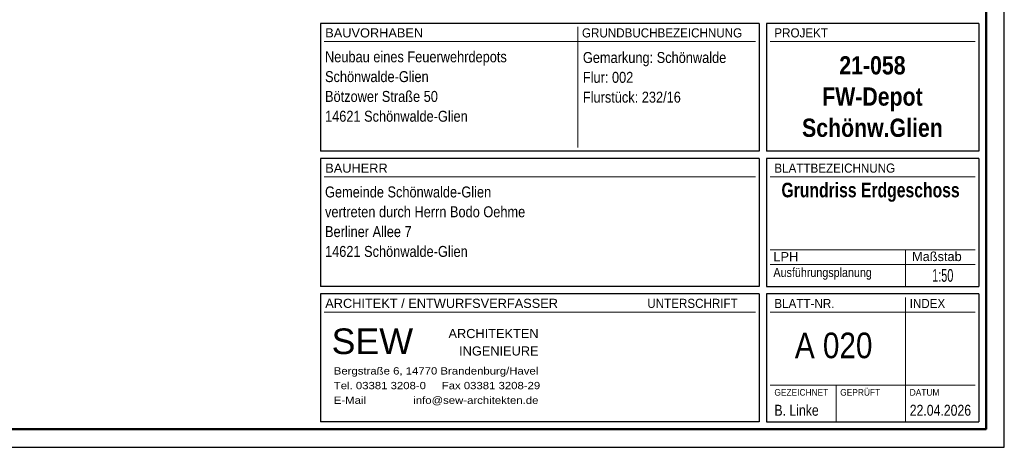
# Model space of a CAD drawing. Header units: metres. Extents: x 1306 to 1412, y -79 to 41.
# Tile 575 of 656: x 1392.38 to 1405.84, y -41.62 to -35.77. Entities that reach past the tile are written whole.
import ezdxf

# ---------------------------------------------------------------- set-up
doc = ezdxf.new("R2010")
doc.units = ezdxf.units.M
doc.linetypes.add('AUSGEZOGEN', pattern=[0])
doc.layers.add('XR$1$Legende', color=4, linetype='AUSGEZOGEN', lineweight=13)
doc.layers.add('XR$1$Wand', color=1, linetype='AUSGEZOGEN', lineweight=50)
doc.styles.add('ARIAL', font='arial.ttf')

msp = doc.modelspace()

# ---------------------------------------------------------------- linework, layer by layer
at = {"layer": 'XR$1$Legende', "color": 4, "linetype": 'AUSGEZOGEN', "lineweight": 25, "transparency": 33554687}
for p, q in [((1396.4934, -35.8231), (1396.4934, -37.5731)), ((1402.4934, -35.8231), (1396.4934, -35.8231)), ((1405.4934, -35.8231), (1402.5934, -35.8231)), ((1402.4934, -37.5731), (1396.4934, -37.5731)), ((1396.4934, -37.6731), (1396.4934, -39.4231)), ((1405.4934, -37.5731), (1402.5934, -37.5731)), ((1396.4934, -39.5231), (1396.4934, -41.2731))]:
    msp.add_line(p, q, dxfattribs=at)
at = {"layer": 'XR$1$Legende', "color": 6, "linetype": 'AUSGEZOGEN', "lineweight": 25, "transparency": 33554687}
for p, q in [((1402.4934, -35.8231), (1402.4934, -37.5731)), ((1402.5934, -35.8231), (1402.5934, -37.5731)), ((1405.4934, -35.8231), (1405.4934, -37.5731)), ((1402.4934, -37.6731), (1396.4934, -37.6731)), ((1402.4934, -37.6731), (1402.4934, -39.4231)), ((1405.4934, -37.6731), (1402.5934, -37.6731)), ((1402.5934, -37.6731), (1402.5934, -39.4231)), ((1405.4934, -37.6731), (1405.4934, -39.4231)), ((1402.4934, -39.4231), (1396.4934, -39.4231)), ((1402.5934, -39.4231), (1405.4934, -39.4231)), ((1402.4934, -39.5231), (1396.4934, -39.5231)), ((1402.4934, -39.5231), (1402.4934, -41.2731)), ((1405.4934, -39.5231), (1402.5934, -39.5231)), ((1402.5934, -39.5231), (1402.5934, -41.2731)), ((1405.4934, -39.5231), (1405.4934, -41.2731)), ((1402.4934, -41.2731), (1396.4934, -41.2731)), ((1402.5934, -41.2731), (1405.4934, -41.2731))]:
    msp.add_line(p, q, dxfattribs=at)
msp.add_lwpolyline([(1333.8434, -41.6231), (1405.8434, -41.6231), (1405.8434, -6.6231), (1333.8434, -6.6231), (1333.8434, -41.6231)], close=True, dxfattribs=at)
at = {"layer": 'XR$1$Legende', "color": 1, "linetype": 'AUSGEZOGEN', "lineweight": 50, "transparency": 33554687}
msp.add_lwpolyline([(1334.8434, -41.3731), (1405.5934, -41.3731), (1405.5934, -6.8731), (1334.8434, -6.8731), (1334.8434, -41.3731)], close=True, dxfattribs=at)
at = {"layer": 'XR$1$Wand', "color": 4, "linetype": 'AUSGEZOGEN', "lineweight": 13, "transparency": 33554687}
for p, q in [((1400.0134, -35.8731), (1400.0134, -37.5231)), ((1402.4434, -36.0731), (1396.5434, -36.0731)), ((1405.4434, -36.0731), (1402.6434, -36.0731)), ((1402.4434, -37.9231), (1396.5434, -37.9231)), ((1405.4434, -37.9231), (1402.6434, -37.9231)), ((1402.6434, -38.9231), (1405.4434, -38.9231)), ((1404.4934, -38.9231), (1404.4934, -39.4231)), ((1402.6434, -39.1231), (1405.4434, -39.1231)), ((1404.4934, -39.5731), (1404.4934, -41.2731)), ((1402.4434, -39.7731), (1396.5434, -39.7731)), ((1405.4434, -39.7731), (1402.6434, -39.7731)), ((1405.4434, -40.7731), (1402.6434, -40.7731)), ((1403.5434, -40.7731), (1403.5434, -41.2731))]:
    msp.add_line(p, q, dxfattribs=at)

# ---------------------------------------------------------------- texts
at = {"layer": 'XR$1$Legende', "color": 4, "linetype": 'AUSGEZOGEN', "lineweight": 25, "transparency": 33554687, "style": 'ARIAL'}
for s, insert, char_height, width, attachment_point in [('\\W1.00;BAUVORHABEN', (1396.56, -36.0178), 0.125, 1.406431, 7), ('\\W0.91;GRUNDBUCHBEZEICHNUNG', (1400.07, -36.0178), 0.125, 2.25404, 7), ('\\W0.91;PROJEKT', (1402.7, -36.0178), 0.125, 0.789746, 7), ('\\W1.00;BAUHERR', (1396.56, -37.8678), 0.125, 0.921077, 7), ('\\W0.91;BLATTBEZEICHNUNG', (1402.7, -37.8678), 0.125, 1.710349, 7), ('\\A1;{\\fArial|i0|b1;\\H0.200000;\\W0.769231;\\C4;Grundriss Erdgeschoss}\\P', (1404.015, -38.1344), 0.2, 2.525077, 5), ('\\W1.00;LPH', (1402.6869, -39.0771), 0.125, 0.404243, 7), ('\\W1.00;Maßstab', (1404.5821, -39.0771), 0.125, 0.743807, 7), ('\\W0.84;Ausführungsplanung', (1402.6869, -39.3306), 0.125, 1.396171, 7), ('\\W0.61;1:50', (1404.8566, -39.3614), 0.175, 0.352192, 7), ('\\W1.00;ARCHITEKT / ENTWURFSVERFASSER', (1396.56, -39.7178), 0.125, 3.25011, 7), ('\\W0.91;UNTERSCHRIFT', (1400.9632, -39.7178), 0.125, 1.295601, 7), ('\\W0.91;BLATT-NR.', (1402.7, -39.7178), 0.125, 0.87883, 7), ('\\W0.91;INDEX', (1404.55, -39.7178), 0.125, 0.543592, 7), ('\\W1.00;SEW', (1396.6471, -40.3522), 0.35, 1.288528, 7), ('\\W0.83;A 020', (1403.5105, -40.2313), 0.35, 1.215464, 5), ('\\W0.91;GEZEICHNET', (1402.7, -40.9178), 0.09, 0.778658, 7), ('\\W0.91;GEPRÜFT', (1403.6, -40.9178), 0.09, 0.587717, 7), ('\\W0.91;DATUM', (1404.55, -40.9178), 0.09, 0.44868, 7), ('\\W0.80;B. Linke', (1402.7006, -41.1932), 0.15, 0.668103, 7), ('\\W0.80;22.04.2026', (1404.5506, -41.1932), 0.15, 0.904294, 7)]:
    msp.add_mtext(s, dxfattribs=dict(at, insert=insert, char_height=char_height, width=width, attachment_point=attachment_point))
for s, insert, char_height, width, attachment_point, line_spacing_factor in [('\\A1;{\\fArial|i0|b0;\\H0.150000;\\W0.833333;\\C4;Neubau eines Feuerwehrdepots}\\P{\\fArial|i0|b0;\\H0.150000;\\W0.833333;\\C4;Schönwalde-Glien}\\P{\\fArial|i0|b0;\\H0.150000;\\W0.833333;\\C4;Bötzower Straße 50}\\P{\\fArial|i0|b0;\\H0.150000;\\W0.833333;\\C4;14621 Schönwalde-Glien}\\P', (1396.5571, -36.2057), 0.15, 2.56289, 1, 1.084337), ('\\A1;{\\fArial|i0|b0;\\H0.150000;\\W0.833333;\\C4;Gemarkung: Schönwalde}\\P{\\fArial|i0|b0;\\H0.150000;\\W0.833333;\\C4;Flur: 002}\\P{\\fArial|i0|b0;\\H0.150000;\\W0.833333;\\C4;Flurstück: 232/16}\\P', (1400.0821, -36.2157), 0.15, 2.033655, 1, 1.084337), ('\\A1;{\\fArial|i0|b1;\\H0.250000;\\W0.833333;\\C4;21-058}\\P{\\fArial|i0|b1;\\H0.250000;\\W0.833333;\\C4;FW-Depot}\\P{\\fArial|i0|b1;\\H0.250000;\\W0.833333;\\C4;Schönw.Glien}\\P', (1404.0405, -36.2726), 0.25, 2.023046, 2, 1.024096), ('\\A1;{\\fArial|i0|b0;\\H0.150000;\\W0.833333;\\C4;Gemeinde Schönwalde-Glien}\\P{\\fArial|i0|b0;\\H0.150000;\\W0.833333;\\C4;vertreten durch Herrn Bodo Oehme}\\P{\\fArial|i0|b0;\\H0.150000;\\W0.833333;\\C4;Berliner Allee 7}\\P{\\fArial|i0|b0;\\H0.150000;\\W0.833333;\\C4;14621 Schönwalde-Glien}\\P', (1396.5571, -38.0549), 0.15, 2.810813, 1, 1.084337), ('\\A1;{\\fArial|i0|b0;\\H0.125000;\\W1.000000;\\C4;ARCHITEKTEN}\\P{\\fArial|i0|b0;\\H0.125000;\\W1.000000;\\C4;INGENIEURE}\\P', (1399.4767, -40.0039), 0.125, 1.298033, 3, 1.144578), ('\\A1;{\\fArial|i0|b0;\\H0.100000;\\W1.111111;\\C4;Bergstraße 6, 14770 Brandenburg/Havel}\\P{\\fArial|i0|b0;\\H0.100000;\\W1.111111;\\C4;Tel. 03381 3208-0     Fax 03381 3208-29}\\P{\\fArial|i0|b0;\\H0.100000;\\W1.111111;\\C4;E-Mail               info@sew-architekten.de }\\P', (1396.6771, -40.5273), 0.1, 3.244564, 1, 1.204819)]:
    msp.add_mtext(s, dxfattribs=dict(at, insert=insert, char_height=char_height, width=width, attachment_point=attachment_point, line_spacing_factor=line_spacing_factor))

doc.saveas('drawing.dxf')
